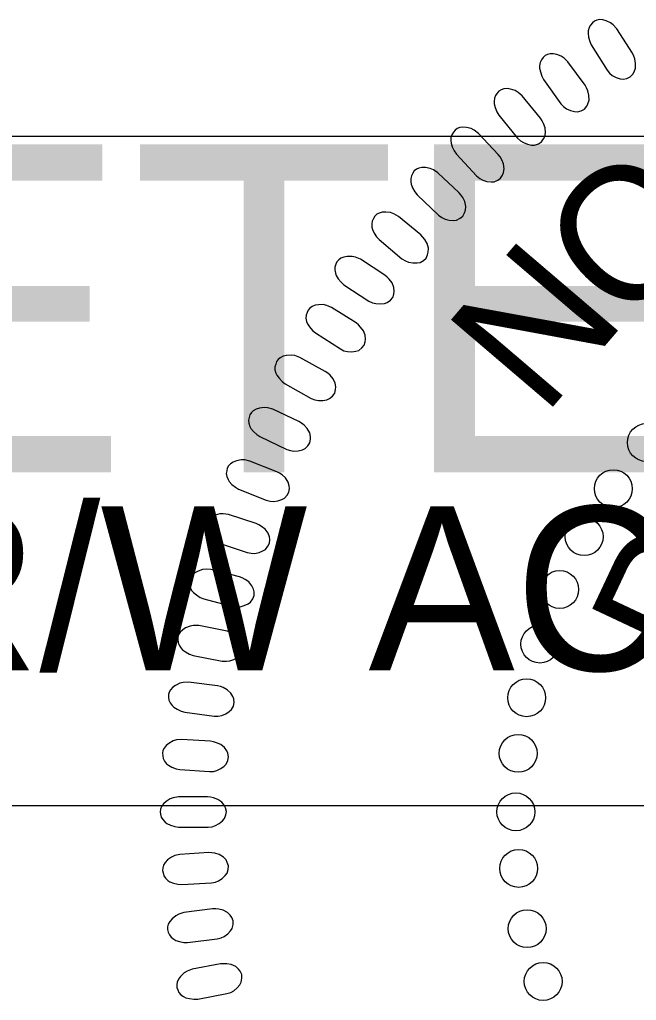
# Model space of a CAD drawing. Extents: x 1487909 to 1489267, y 497866 to 499814.
# Drawn here: x 1489041.167 to 1489043.332, y 497964.908 to 497968.351 of the extents above; entities that cross this region are included whole.
import ezdxf

# ---------------------------------------------------------------- set-up
doc = ezdxf.new("R2010")
doc.units = 0
doc.layers.add('Old_Level_9', color=7, linetype='Continuous')
doc.layers.add('Sheet Sticker Incomplete CELL', color=7, linetype='Continuous')

msp = doc.modelspace()

# ---------------------------------------------------------------- linework, layer by layer
at = {"layer": 'Old_Level_9'}
for points in [[(1489043.3178, 497968.2328), (1489043.2632, 497968.3188), (1489043.2509, 497968.3326), (1489043.241, 497968.34), (1489043.2256, 497968.3469), (1489043.2139, 497968.3503), (1489043.2026, 497968.3509), (1489043.1934, 497968.349), (1489043.1847, 497968.3454), (1489043.1777, 497968.3391), (1489043.1707, 497968.3316), (1489043.166, 497968.3228), (1489043.1631, 497968.3112), (1489043.1624, 497968.3029), (1489043.1643, 497968.2894), (1489043.1682, 497968.2742), (1489043.1736, 497968.262), (1489043.229, 497968.1736), (1489043.2381, 497968.1627), (1489043.2475, 497968.1549), (1489043.2608, 497968.1477), (1489043.2749, 497968.1429), (1489043.2852, 497968.1416), (1489043.2989, 497968.1444), (1489043.3103, 497968.1497), (1489043.319, 497968.1591), (1489043.3241, 497968.1673), (1489043.3286, 497968.1799), (1489043.3294, 497968.1971), (1489043.3261, 497968.2127), (1489043.3225, 497968.2231)], [(1489043.1517, 497968.1204), (1489043.0919, 497968.2028), (1489043.0787, 497968.2157), (1489043.0684, 497968.2226), (1489043.0526, 497968.2285), (1489043.0407, 497968.2311), (1489043.0293, 497968.231), (1489043.0203, 497968.2286), (1489043.0118, 497968.2244), (1489043.0052, 497968.2176), (1489042.9987, 497968.2098), (1489042.9946, 497968.2007), (1489042.9924, 497968.1888), (1489042.9923, 497968.1806), (1489042.9951, 497968.1672), (1489042.9998, 497968.1523), (1489043.006, 497968.1405), (1489043.0668, 497968.0557), (1489043.0766, 497968.0454), (1489043.0864, 497968.0382), (1489043.1002, 497968.0318), (1489043.1145, 497968.028), (1489043.125, 497968.0273), (1489043.1384, 497968.031), (1489043.1494, 497968.0369), (1489043.1575, 497968.0469), (1489043.1621, 497968.0553), (1489043.1658, 497968.0682), (1489043.1656, 497968.0855), (1489043.1613, 497968.1008), (1489043.157, 497968.111)], [(1489042.9956, 497968.0051), (1489042.9307, 497968.0836), (1489042.9168, 497968.0956), (1489042.906, 497968.1018), (1489042.8899, 497968.1067), (1489042.8779, 497968.1086), (1489042.8665, 497968.1078), (1489042.8577, 497968.1048), (1489042.8495, 497968.1001), (1489042.8433, 497968.0929), (1489042.8373, 497968.0847), (1489042.8337, 497968.0753), (1489042.8323, 497968.0634), (1489042.8327, 497968.0551), (1489042.8363, 497968.042), (1489042.842, 497968.0274), (1489042.849, 497968.0159), (1489042.9149, 497967.9352), (1489042.9254, 497967.9255), (1489042.9356, 497967.919), (1489042.9498, 497967.9135), (1489042.9643, 497967.9105), (1489042.9748, 497967.9105), (1489042.988, 497967.915), (1489042.9986, 497967.9217), (1489043.006, 497967.9321), (1489043.0101, 497967.9408), (1489043.013, 497967.9539), (1489043.0116, 497967.9711), (1489043.0065, 497967.9861), (1489043.0015, 497967.996)], [(1489042.8473, 497967.8774), (1489042.7776, 497967.9516), (1489042.7629, 497967.9628), (1489042.7518, 497967.9683), (1489042.7353, 497967.9722), (1489042.7233, 497967.9733), (1489042.7119, 497967.9718), (1489042.7033, 497967.9682), (1489042.6954, 497967.9631), (1489042.6898, 497967.9555), (1489042.6842, 497967.9468), (1489042.6813, 497967.9373), (1489042.6806, 497967.9253), (1489042.6815, 497967.9171), (1489042.6859, 497967.9042), (1489042.6925, 497967.89), (1489042.7002, 497967.8791), (1489042.7712, 497967.8025), (1489042.7821, 497967.7935), (1489042.7928, 497967.7877), (1489042.8072, 497967.7831), (1489042.822, 497967.781), (1489042.8324, 497967.7817), (1489042.8453, 497967.787), (1489042.8555, 497967.7943), (1489042.8622, 497967.8052), (1489042.8658, 497967.8142), (1489042.8678, 497967.8274), (1489042.8654, 497967.8444), (1489042.8593, 497967.8591), (1489042.8537, 497967.8687)], [(1489042.7093, 497967.7438), (1489042.6351, 497967.8135), (1489042.6197, 497967.8237), (1489042.6083, 497967.8285), (1489042.5916, 497967.8314), (1489042.5795, 497967.8317), (1489042.5683, 497967.8295), (1489042.56, 497967.8254), (1489042.5524, 497967.8198), (1489042.5472, 497967.8119), (1489042.5422, 497967.8029), (1489042.5399, 497967.7932), (1489042.5399, 497967.7812), (1489042.5414, 497967.773), (1489042.5466, 497967.7604), (1489042.5541, 497967.7466), (1489042.5624, 497967.7362), (1489042.638, 497967.6643), (1489042.6495, 497967.6561), (1489042.6605, 497967.6508), (1489042.6753, 497967.6472), (1489042.6901, 497967.646), (1489042.7005, 497967.6474), (1489042.713, 497967.6535), (1489042.7227, 497967.6614), (1489042.7288, 497967.6727), (1489042.7317, 497967.6818), (1489042.7329, 497967.6952), (1489042.7295, 497967.7121), (1489042.7224, 497967.7264), (1489042.7163, 497967.7355)], [(1489042.5754, 497967.5955), (1489042.497, 497967.6604), (1489042.4809, 497967.6696), (1489042.4693, 497967.6737), (1489042.4525, 497967.6755), (1489042.4403, 497967.6751), (1489042.4293, 497967.6721), (1489042.4212, 497967.6676), (1489042.414, 497967.6614), (1489042.4093, 497967.6532), (1489042.405, 497967.644), (1489042.4032, 497967.6341), (1489042.404, 497967.6222), (1489042.406, 497967.6141), (1489042.412, 497967.6019), (1489042.4203, 497967.5885), (1489042.4293, 497967.5787), (1489042.5092, 497967.5117), (1489042.5213, 497967.5041), (1489042.5326, 497967.4997), (1489042.5475, 497967.4969), (1489042.5624, 497967.4967), (1489042.5726, 497967.4987), (1489042.5848, 497967.5056), (1489042.5939, 497967.5141), (1489042.5993, 497967.5257), (1489042.6017, 497967.5351), (1489042.602, 497967.5485), (1489042.5975, 497967.5651), (1489042.5896, 497967.5789), (1489042.5829, 497967.5877)], [(1489042.4488, 497967.4542), (1489042.3634, 497967.5095), (1489042.3463, 497967.5167), (1489042.3343, 497967.5194), (1489042.3174, 497967.5192), (1489042.3054, 497967.5174), (1489042.2948, 497967.5131), (1489042.2873, 497967.5077), (1489042.2808, 497967.5007), (1489042.2772, 497967.492), (1489042.2739, 497967.4823), (1489042.2733, 497967.4724), (1489042.2756, 497967.4606), (1489042.2784, 497967.4528), (1489042.2858, 497967.4414), (1489042.2957, 497967.4291), (1489042.3057, 497967.4203), (1489042.393, 497967.3632), (1489042.4059, 497967.3571), (1489042.4176, 497967.354), (1489042.4328, 497967.3531), (1489042.4475, 497967.3546), (1489042.4575, 497967.3578), (1489042.4687, 497967.366), (1489042.4768, 497967.3755), (1489042.4808, 497967.3878), (1489042.482, 497967.3973), (1489042.4808, 497967.4107), (1489042.4744, 497967.4266), (1489042.4649, 497967.4394), (1489042.4572, 497967.4473)], [(1489042.348, 497967.2863), (1489042.2621, 497967.3409), (1489042.2451, 497967.348), (1489042.233, 497967.3506), (1489042.2161, 497967.3503), (1489042.2041, 497967.3484), (1489042.1935, 497967.3441), (1489042.1861, 497967.3385), (1489042.1796, 497967.3315), (1489042.1761, 497967.3227), (1489042.1729, 497967.3131), (1489042.1724, 497967.3031), (1489042.1747, 497967.2913), (1489042.1776, 497967.2835), (1489042.1852, 497967.2721), (1489042.195, 497967.26), (1489042.2052, 497967.2514), (1489042.293, 497967.1949), (1489042.3058, 497967.1889), (1489042.3176, 497967.1858), (1489042.3328, 497967.185), (1489042.3475, 497967.1867), (1489042.3575, 497967.1899), (1489042.3686, 497967.1983), (1489042.3767, 497967.2079), (1489042.3805, 497967.2201), (1489042.3817, 497967.2297), (1489042.3804, 497967.243), (1489042.3738, 497967.2589), (1489042.3642, 497967.2716), (1489042.3565, 497967.2795)], [(1489042.2399, 497967.1162), (1489042.1506, 497967.1653), (1489042.1332, 497967.1714), (1489042.1209, 497967.1732), (1489042.1041, 497967.1718), (1489042.0923, 497967.1691), (1489042.082, 497967.1642), (1489042.0749, 497967.1581), (1489042.069, 497967.1508), (1489042.066, 497967.1418), (1489042.0633, 497967.1319), (1489042.0635, 497967.1219), (1489042.0666, 497967.1104), (1489042.07, 497967.1028), (1489042.0781, 497967.0919), (1489042.0888, 497967.0804), (1489042.0995, 497967.0724), (1489042.1906, 497967.0216), (1489042.2038, 497967.0164), (1489042.2158, 497967.0141), (1489042.231, 497967.0142), (1489042.2456, 497967.0168), (1489042.2553, 497967.0207), (1489042.2659, 497967.0297), (1489042.2733, 497967.0398), (1489042.2764, 497967.0522), (1489042.277, 497967.0618), (1489042.2748, 497967.0751), (1489042.2673, 497967.0905), (1489042.2569, 497967.1026), (1489042.2487, 497967.11)], [(1489042.1478, 497966.9399), (1489042.0557, 497966.9833), (1489042.0379, 497966.9883), (1489042.0256, 497966.9893), (1489042.0089, 497966.9869), (1489041.9972, 497966.9835), (1489041.9873, 497966.9779), (1489041.9806, 497966.9714), (1489041.9751, 497966.9637), (1489041.9726, 497966.9546), (1489041.9707, 497966.9445), (1489041.9714, 497966.9346), (1489041.9752, 497966.9232), (1489041.9791, 497966.9159), (1489041.988, 497966.9055), (1489041.9993, 497966.8947), (1489042.0105, 497966.8873), (1489042.1047, 497966.8423), (1489042.1181, 497966.8381), (1489042.1302, 497966.8365), (1489042.1454, 497966.8376), (1489042.1598, 497966.8411), (1489042.1692, 497966.8455), (1489042.1793, 497966.8552), (1489042.1861, 497966.8657), (1489042.1883, 497966.8784), (1489042.1883, 497966.888), (1489042.1853, 497966.901), (1489042.1768, 497966.916), (1489042.1657, 497966.9274), (1489042.157, 497966.9343)], [(1489042.0699, 497966.7641), (1489041.9752, 497966.8016), (1489041.9572, 497966.8054), (1489041.9448, 497966.8057), (1489041.9283, 497966.8022), (1489041.9168, 497966.7981), (1489041.9073, 497966.7918), (1489041.901, 497966.7849), (1489041.896, 497966.7769), (1489041.8941, 497966.7677), (1489041.8928, 497966.7575), (1489041.8941, 497966.7476), (1489041.8987, 497966.7365), (1489041.903, 497966.7294), (1489041.9125, 497966.7197), (1489041.9245, 497966.7096), (1489041.9361, 497966.703), (1489042.0328, 497966.664), (1489042.0466, 497966.6605), (1489042.0588, 497966.6597), (1489042.0738, 497966.6617), (1489042.088, 497966.6661), (1489042.0972, 497966.6712), (1489042.1066, 497966.6815), (1489042.1127, 497966.6924), (1489042.1142, 497966.7051), (1489042.1135, 497966.7148), (1489042.1097, 497966.7276), (1489042.1003, 497966.742), (1489042.0885, 497966.7527), (1489042.0794, 497966.759)], [(1489041.9972, 497966.5824), (1489041.9004, 497966.6139), (1489041.8821, 497966.6165), (1489041.8697, 497966.616), (1489041.8534, 497966.6115), (1489041.8423, 497966.6066), (1489041.8331, 497966.5998), (1489041.8273, 497966.5927), (1489041.8229, 497966.5843), (1489041.8216, 497966.5749), (1489041.8208, 497966.5647), (1489041.8229, 497966.555), (1489041.828, 497966.5441), (1489041.8328, 497966.5373), (1489041.8429, 497966.5282), (1489041.8555, 497966.5189), (1489041.8675, 497966.513), (1489041.9665, 497966.4801), (1489041.9805, 497966.4776), (1489041.9927, 497966.4775), (1489042.0076, 497966.4805), (1489042.0214, 497966.4858), (1489042.0303, 497966.4914), (1489042.039, 497966.5022), (1489042.0444, 497966.5135), (1489042.0451, 497966.5264), (1489042.0438, 497966.5358), (1489042.0393, 497966.5485), (1489042.0289, 497966.5623), (1489042.0165, 497966.5722), (1489042.007, 497966.5779)], [(1489041.9387, 497966.3952), (1489041.8401, 497966.4205), (1489041.8217, 497966.422), (1489041.8094, 497966.4208), (1489041.7934, 497966.4152), (1489041.7826, 497966.4097), (1489041.7738, 497966.4023), (1489041.7685, 497966.3947), (1489041.7646, 497966.3861), (1489041.7638, 497966.3767), (1489041.7638, 497966.3664), (1489041.7664, 497966.3568), (1489041.7723, 497966.3464), (1489041.7775, 497966.3399), (1489041.7881, 497966.3314), (1489041.8013, 497966.3229), (1489041.8137, 497966.3178), (1489041.9145, 497966.2912), (1489041.9286, 497966.2895), (1489041.9408, 497966.2902), (1489041.9554, 497966.2942), (1489041.969, 497966.3002), (1489041.9774, 497966.3064), (1489041.9855, 497966.3178), (1489041.9902, 497966.3294), (1489041.99, 497966.3422), (1489041.9882, 497966.3517), (1489041.9828, 497966.364), (1489041.9717, 497966.3771), (1489041.9586, 497966.3862), (1489041.9488, 497966.3913)], [(1489041.8963, 497966.2046), (1489041.7963, 497966.2237), (1489041.7778, 497966.2241), (1489041.7656, 497966.2221), (1489041.75, 497966.2155), (1489041.7396, 497966.2093), (1489041.7313, 497966.2014), (1489041.7264, 497966.1935), (1489041.723, 497966.1847), (1489041.723, 497966.1753), (1489041.7235, 497966.165), (1489041.7267, 497966.1556), (1489041.7333, 497966.1455), (1489041.7388, 497966.1394), (1489041.75, 497966.1315), (1489041.7637, 497966.1238), (1489041.7763, 497966.1195), (1489041.8787, 497966.0993), (1489041.8929, 497966.0986), (1489041.905, 497966.1001), (1489041.9193, 497966.1049), (1489041.9325, 497966.1118), (1489041.9405, 497966.1185), (1489041.9478, 497966.1304), (1489041.9518, 497966.1423), (1489041.9509, 497966.1551), (1489041.9484, 497966.1644), (1489041.9423, 497966.1763), (1489041.9303, 497966.1887), (1489041.9167, 497966.197), (1489041.9066, 497966.2014)], [(1489041.8614, 497966.0125), (1489041.7604, 497966.0253), (1489041.7419, 497966.0245), (1489041.7299, 497966.0217), (1489041.7147, 497966.0142), (1489041.7047, 497966.0074), (1489041.6969, 497965.999), (1489041.6926, 497965.9908), (1489041.6898, 497965.9817), (1489041.6903, 497965.9723), (1489041.6915, 497965.9621), (1489041.6953, 497965.9529), (1489041.7024, 497965.9433), (1489041.7084, 497965.9375), (1489041.72, 497965.9304), (1489041.7341, 497965.9236), (1489041.7471, 497965.9201), (1489041.8504, 497965.9064), (1489041.8647, 497965.9065), (1489041.8766, 497965.9087), (1489041.8906, 497965.9144), (1489041.9033, 497965.9222), (1489041.9109, 497965.9294), (1489041.9175, 497965.9417), (1489041.9207, 497965.9538), (1489041.9189, 497965.9665), (1489041.9159, 497965.9756), (1489041.9091, 497965.9871), (1489041.8963, 497965.9987), (1489041.8822, 497966.0062), (1489041.8719, 497966.01)], [(1489041.8376, 497965.818), (1489041.736, 497965.8244), (1489041.7176, 497965.8225), (1489041.7058, 497965.8189), (1489041.6911, 497965.8105), (1489041.6815, 497965.803), (1489041.6744, 497965.7941), (1489041.6705, 497965.7857), (1489041.6682, 497965.7765), (1489041.6694, 497965.7671), (1489041.6712, 497965.757), (1489041.6756, 497965.7481), (1489041.6833, 497965.7389), (1489041.6896, 497965.7335), (1489041.7016, 497965.7271), (1489041.7162, 497965.7212), (1489041.7293, 497965.7185), (1489041.8334, 497965.7113), (1489041.8475, 497965.7123), (1489041.8593, 497965.7153), (1489041.873, 497965.7219), (1489041.8851, 497965.7304), (1489041.8923, 497965.7381), (1489041.898, 497965.7508), (1489041.9005, 497965.7631), (1489041.8979, 497965.7756), (1489041.8944, 497965.7846), (1489041.8868, 497965.7956), (1489041.8734, 497965.8064), (1489041.8588, 497965.813), (1489041.8483, 497965.8161)], [(1489041.8268, 497965.6229), (1489041.725, 497965.6229), (1489041.7068, 497965.6198), (1489041.6952, 497965.6155), (1489041.6811, 497965.6062), (1489041.672, 497965.5981), (1489041.6654, 497965.5888), (1489041.6621, 497965.5801), (1489041.6604, 497965.5708), (1489041.6621, 497965.5615), (1489041.6646, 497965.5516), (1489041.6695, 497965.5429), (1489041.6778, 497965.5342), (1489041.6844, 497965.5292), (1489041.6968, 497965.5236), (1489041.7117, 497965.5187), (1489041.725, 497965.5168), (1489041.8293, 497965.5162), (1489041.8433, 497965.518), (1489041.8549, 497965.5217), (1489041.8682, 497965.5292), (1489041.8798, 497965.5385), (1489041.8864, 497965.5465), (1489041.8914, 497965.5596), (1489041.893, 497965.572), (1489041.8897, 497965.5844), (1489041.8855, 497965.5931), (1489041.8773, 497965.6037), (1489041.8632, 497965.6136), (1489041.8483, 497965.6191), (1489041.8376, 497965.6216)], [(1489041.8312, 497965.4272), (1489041.7295, 497965.4208), (1489041.7116, 497965.4166), (1489041.7003, 497965.4116), (1489041.6868, 497965.4014), (1489041.6782, 497965.3928), (1489041.6722, 497965.383), (1489041.6694, 497965.3742), (1489041.6684, 497965.3648), (1489041.6706, 497965.3556), (1489041.6737, 497965.3458), (1489041.6792, 497965.3375), (1489041.688, 497965.3293), (1489041.6949, 497965.3248), (1489041.7076, 497965.32), (1489041.7228, 497965.316), (1489041.7361, 497965.3149), (1489041.8403, 497965.3209), (1489041.8543, 497965.3236), (1489041.8655, 497965.328), (1489041.8783, 497965.3363), (1489041.8893, 497965.3463), (1489041.8954, 497965.3547), (1489041.8996, 497965.3681), (1489041.9004, 497965.3806), (1489041.8963, 497965.3927), (1489041.8917, 497965.4012), (1489041.8827, 497965.4112), (1489041.8681, 497965.4202), (1489041.8529, 497965.4248), (1489041.842, 497965.4266)], [(1489041.8448, 497965.2296), (1489041.7438, 497965.2168), (1489041.7262, 497965.2115), (1489041.7152, 497965.2058), (1489041.7024, 497965.1947), (1489041.6943, 497965.1856), (1489041.6889, 497965.1755), (1489041.6868, 497965.1665), (1489041.6863, 497965.157), (1489041.6891, 497965.148), (1489041.6928, 497965.1385), (1489041.6988, 497965.1305), (1489041.7081, 497965.1229), (1489041.7153, 497965.1188), (1489041.7283, 497965.1148), (1489041.7437, 497965.1118), (1489041.7571, 497965.1116), (1489041.8606, 497965.124), (1489041.8744, 497965.1276), (1489041.8854, 497965.1328), (1489041.8976, 497965.1418), (1489041.9079, 497965.1524), (1489041.9135, 497965.1613), (1489041.9168, 497965.1748), (1489041.9169, 497965.1874), (1489041.9121, 497965.1993), (1489041.9068, 497965.2074), (1489041.8973, 497965.2168), (1489041.8821, 497965.2249), (1489041.8666, 497965.2285), (1489041.8557, 497965.2296)], [(1489041.8725, 497965.0365), (1489041.7725, 497965.0175), (1489041.7552, 497965.011), (1489041.7446, 497965.0047), (1489041.7325, 497964.9928), (1489041.7251, 497964.9832), (1489041.7203, 497964.9728), (1489041.7187, 497964.9637), (1489041.7188, 497964.9542), (1489041.7222, 497964.9454), (1489041.7265, 497964.9361), (1489041.7329, 497964.9285), (1489041.7427, 497964.9215), (1489041.7502, 497964.9179), (1489041.7634, 497964.9147), (1489041.779, 497964.9126), (1489041.7923, 497964.9133), (1489041.8949, 497964.9322), (1489041.9084, 497964.9367), (1489041.9191, 497964.9425), (1489041.9306, 497964.9523), (1489041.9403, 497964.9636), (1489041.9453, 497964.9727), (1489041.9478, 497964.9864), (1489041.9471, 497964.999), (1489041.9415, 497965.0105), (1489041.9358, 497965.0183), (1489041.9257, 497965.0271), (1489041.91, 497965.0342), (1489041.8943, 497965.0369), (1489041.8833, 497965.0373)]]:
    msp.add_lwpolyline(points, close=True, dxfattribs=at)
for centre in [(1489043.3669, 497966.8665), (1489043.2511, 497966.7045), (1489043.1487, 497966.5359), (1489043.0627, 497966.3508), (1489042.9932, 497966.159), (1489042.9469, 497965.9706), (1489042.9171, 497965.7755), (1489042.9091, 497965.5701), (1489042.9189, 497965.3717), (1489042.9486, 497965.1601), (1489043.0047, 497964.9749)]:
    msp.add_circle(centre, 0.0665, dxfattribs=at)
at = {"layer": 'Sheet Sticker Incomplete CELL'}
msp.add_lwpolyline([(1489032.6136, 497965.5914), (1489032.6136, 497967.9414), (1489047.3136, 497967.9414), (1489047.3136, 497965.5914)], close=True, dxfattribs=at)

# ---------------------------------------------------------------- texts
at = {"layer": 'Old_Level_9'}
for s, rotation, p in [('O', 43.0132, (1489043.2835, 497967.2644)), ('N', 49.5025, (1489043.0057, 497966.9527)), ('P', 64.8074, (1489043.581, 497966.0362))]:
    msp.add_text(s, height=0.4706, rotation=rotation, dxfattribs=at).set_placement(p)
at = {"layer": 'Sheet Sticker Incomplete CELL'}
for s, height, p in [('INCOMPLETE PLANS', 1.152, (1489033.5086, 497966.7614)), ('DO NOT USE FOR R/W ACQUISITION', 0.576, (1489033.8336, 497966.0664))]:
    msp.add_text(s, height=height, dxfattribs=at).set_placement(p)

doc.saveas('drawing.dxf')
